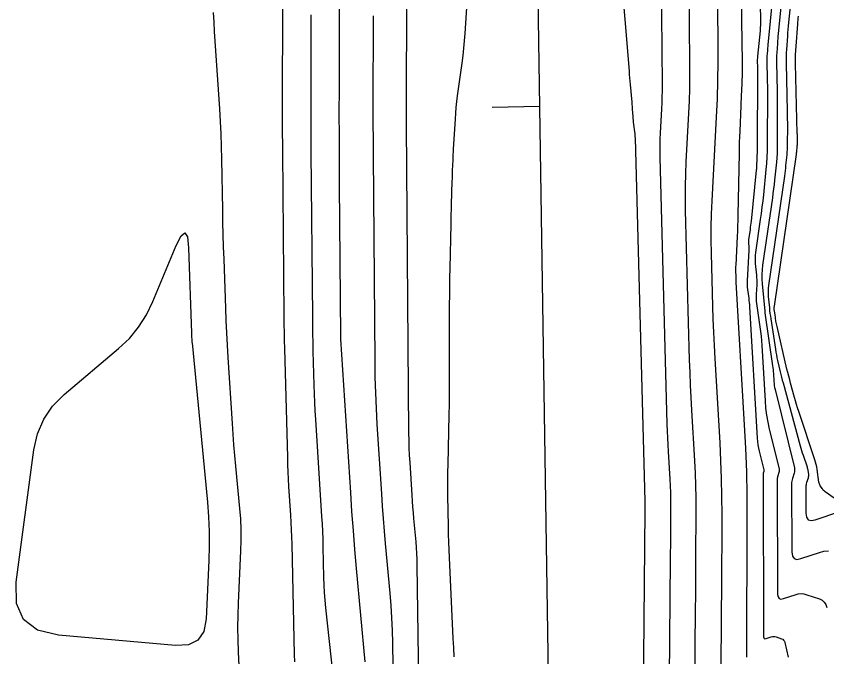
# Model space of a CAD drawing. Extents: x 1768942 to 1774819, y 723037 to 732099.
# Drawn here: x 1770759.4 to 1770861.8, y 724467.7 to 724548.6 of the extents above; entities that cross this region are included whole.
import ezdxf

# ---------------------------------------------------------------- set-up
doc = ezdxf.new("R2010")
doc.units = 0
doc.layers.add('R_Contours', color=7, linetype='Continuous')
doc.layers.add('R_Horz Alg', color=7, linetype='Continuous')

msp = doc.modelspace()

# ---------------------------------------------------------------- linework, layer by layer
at = {"layer": 'R_Contours'}
for points in [[(1770840.58, 724580.18), (1770840.96, 724539.99), (1770840.96, 724539.22), (1770840.95, 724538.46), (1770840.92, 724537.69), (1770840.89, 724536.93), (1770840.73, 724533.88), (1770840.69, 724533.12), (1770840.67, 724532.35), (1770840.67, 724531.59), (1770840.69, 724530.83), (1770841.59, 724497.11), (1770841.62, 724496.25), (1770841.65, 724495.39), (1770841.69, 724494.52), (1770841.74, 724493.66), (1770841.95, 724490.18), (1770841.99, 724489.33), (1770842.02, 724488.49), (1770842.03, 724487.65), (1770842.04, 724486.8), (1770842.03, 724483.42), (1770842.02, 724482.58), (1770842.02, 724481.73), (1770842.01, 724480.89), (1770842, 724480.04), (1770841.68, 724444.95)], [(1770810.52, 724444.16), (1770810.04, 724479.31), (1770810.03, 724480.05), (1770809.99, 724480.78), (1770809.95, 724481.52), (1770809.89, 724482.26), (1770809.62, 724485.2), (1770809.55, 724485.93), (1770809.49, 724486.67), (1770809.44, 724487.41), (1770809.39, 724488.14), (1770809.12, 724492.27), (1770809.07, 724493.2), (1770809.03, 724494.13), (1770809, 724495.07), (1770808.99, 724496), (1770808.69, 724534.88), (1770808.69, 724535.76), (1770808.68, 724536.65), (1770808.68, 724537.53), (1770808.68, 724538.42), (1770808.69, 724541.95), (1770808.69, 724542.84), (1770808.69, 724543.72), (1770808.7, 724544.61), (1770808.7, 724545.49), (1770808.83, 724578.94)], [(1770845.02, 724453.5), (1770845.2, 724473.82), (1770845.22, 724475.37), (1770845.23, 724476.93), (1770845.24, 724478.48), (1770845.24, 724480.04), (1770845.27, 724486.26), (1770845.26, 724487.81), (1770845.23, 724489.36), (1770845.18, 724490.92), (1770845.1, 724492.47), (1770844.72, 724498.88), (1770844.64, 724500.47), (1770844.56, 724502.05), (1770844.5, 724503.64), (1770844.45, 724505.23), (1770843.94, 724524.1), (1770843.92, 724525.64), (1770843.92, 724527.18), (1770843.96, 724528.72), (1770844.02, 724530.26), (1770844.35, 724536.41), (1770844.42, 724537.95), (1770844.47, 724539.49), (1770844.49, 724541.03), (1770844.49, 724542.57), (1770844.21, 724572.96)], [(1770834.65, 724567.36), (1770836.8, 724541.7), (1770836.83, 724541.28), (1770836.87, 724540.85), (1770836.9, 724540.42), (1770836.94, 724540), (1770837.13, 724537.78), (1770837.14, 724537.61), (1770837.16, 724537.44), (1770837.17, 724537.26), (1770837.19, 724537.09), (1770837.25, 724536.28), (1770837.26, 724536.17), (1770837.27, 724536.06), (1770837.27, 724535.95), (1770837.28, 724535.84), (1770837.31, 724535.4), (1770837.32, 724535.29), (1770837.33, 724535.18), (1770837.34, 724535.07), (1770837.35, 724534.97), (1770837.48, 724534.02), (1770837.51, 724533.82), (1770837.52, 724533.63), (1770837.54, 724533.43), (1770837.55, 724533.24), (1770838.74, 724488.99), (1770838.74, 724488.86), (1770838.75, 724488.72), (1770838.75, 724488.58), (1770838.76, 724488.44), (1770838.79, 724487.89), (1770838.8, 724487.75), (1770838.81, 724487.62), (1770838.81, 724487.48), (1770838.81, 724487.35), (1770838.81, 724486.81), (1770838.81, 724486.67), (1770838.81, 724486.54), (1770838.8, 724486.4), (1770838.8, 724486.27), (1770838.55, 724458.38)], [(1770847.81, 724567.61), (1770848.02, 724545.15), (1770848.02, 724542.83), (1770847.99, 724540.51), (1770847.92, 724538.2), (1770847.82, 724535.89), (1770847.25, 724525.32), (1770847.18, 724523.66), (1770847.14, 724522), (1770847.13, 724520.34), (1770847.16, 724518.68), (1770847.34, 724512.04), (1770847.39, 724510.38), (1770847.46, 724508.72), (1770847.53, 724507.06), (1770847.63, 724505.4), (1770848.25, 724494.76), (1770848.36, 724492.5), (1770848.44, 724490.24), (1770848.49, 724487.98), (1770848.5, 724485.71), (1770848.46, 724475.77), (1770848.45, 724473.95), (1770848.44, 724472.13), (1770848.43, 724470.3), (1770848.41, 724468.48), (1770848.34, 724461.18)], [(1770851.66, 724467.67), (1770851.66, 724468.02), (1770851.73, 724485.17), (1770851.71, 724488.14), (1770851.66, 724491.11), (1770851.55, 724494.08), (1770851.4, 724497.05), (1770850.35, 724515.03), (1770850.34, 724515.21), (1770850.33, 724515.39), (1770850.32, 724515.57), (1770850.32, 724515.75), (1770850.3, 724516.47), (1770850.29, 724516.65), (1770850.29, 724516.83), (1770850.3, 724517.01), (1770850.31, 724517.19), (1770850.5, 724520.83), (1770850.53, 724521.5), (1770850.56, 724522.17), (1770850.58, 724522.84), (1770850.6, 724523.51), (1770850.73, 724531.36), (1770850.75, 724532.04), (1770850.77, 724532.73), (1770850.79, 724533.42), (1770850.82, 724534.11), (1770850.96, 724537.33), (1770850.98, 724537.79), (1770851, 724538.24), (1770851.02, 724538.7), (1770851.03, 724539.16), (1770851.13, 724541.41), (1770851.14, 724541.65), (1770851.14, 724541.89), (1770851.14, 724542.13), (1770851.14, 724542.37), (1770851.12, 724543.33), (1770851.11, 724543.57), (1770851.11, 724543.81), (1770851.11, 724544.05), (1770851.1, 724544.29), (1770850.91, 724564.25)], [(1770794.57, 724467.09), (1770794.54, 724468.02), (1770794.22, 724481.96), (1770794.2, 724482.87), (1770794.16, 724483.78), (1770794.12, 724484.7), (1770794.07, 724485.61), (1770793.83, 724489.25), (1770793.78, 724490.16), (1770793.73, 724491.08), (1770793.7, 724491.99), (1770793.67, 724492.9), (1770793.29, 724506.69), (1770793.27, 724507.7), (1770793.25, 724508.71), (1770793.23, 724509.72), (1770793.22, 724510.73), (1770793.05, 724531.59), (1770793.04, 724532.65), (1770793.03, 724533.7), (1770793.03, 724534.75), (1770793.03, 724535.81), (1770793.03, 724540.02), (1770793.03, 724541.08), (1770793.03, 724542.13), (1770793.03, 724543.18), (1770793.04, 724544.24), (1770793.04, 724556.61)], [(1770803.46, 724467.09), (1770802.38, 724478.89), (1770802.16, 724481.29), (1770801.97, 724483.7), (1770801.79, 724486.1), (1770801.63, 724488.5), (1770800.39, 724507.86), (1770800.38, 724507.94), (1770800.38, 724508.03), (1770800.38, 724508.12), (1770800.38, 724508.21), (1770800.23, 724527.38), (1770800.21, 724530.4), (1770800.2, 724533.42), (1770800.19, 724536.44), (1770800.2, 724539.46), (1770800.23, 724557.07)], [(1770855.52, 724557.02), (1770854.34, 724545.01), (1770854.32, 724544.83), (1770854.3, 724544.65), (1770854.29, 724544.47), (1770854.27, 724544.29), (1770854.22, 724543.58), (1770854.21, 724543.4), (1770854.2, 724543.22), (1770854.2, 724543.04), (1770854.2, 724542.86), (1770854.25, 724540.72), (1770854.26, 724540.3), (1770854.27, 724539.89), (1770854.27, 724539.47), (1770854.27, 724539.05), (1770854.26, 724532.43), (1770854.25, 724531.63), (1770854.22, 724530.84), (1770854.17, 724530.05), (1770854.09, 724529.26), (1770853.77, 724526.1), (1770853.68, 724525.32), (1770853.59, 724524.53), (1770853.49, 724523.74), (1770853.38, 724522.96), (1770852.78, 724518.8), (1770852.74, 724518.46), (1770852.72, 724518.11), (1770852.72, 724517.76), (1770852.75, 724517.41), (1770852.89, 724515.92), (1770852.91, 724515.62), (1770852.93, 724515.32), (1770852.93, 724515.03), (1770852.92, 724514.73), (1770852.85, 724513.53), (1770852.84, 724513.23), (1770852.84, 724512.94), (1770852.86, 724512.64), (1770852.9, 724512.34), (1770853.33, 724509.41), (1770853.41, 724508.82), (1770853.47, 724508.23), (1770853.53, 724507.64), (1770853.57, 724507.05), (1770853.98, 724500.05), (1770854.05, 724499.15), (1770854.16, 724498.26), (1770854.32, 724497.38), (1770854.51, 724496.5), (1770855.75, 724491.46), (1770855.77, 724491.35), (1770855.77, 724491.24), (1770855.76, 724491.13), (1770855.74, 724491.02), (1770855.6, 724490.58), (1770855.57, 724490.48), (1770855.54, 724490.36), (1770855.53, 724490.25), (1770855.53, 724490.14), (1770855.57, 724475.61), (1770855.62, 724475.29), (1770855.76, 724475.09), (1770855.99, 724475.02), (1770856.31, 724475.08), (1770857.79, 724475.58), (1770858.16, 724475.68), (1770858.53, 724475.71), (1770858.9, 724475.68), (1770859.27, 724475.58), (1770860.84, 724475.04), (1770861.18, 724474.87), (1770861.46, 724474.64), (1770861.66, 724474.34), (1770861.78, 724473.98)], [(1770856.32, 724553.27), (1770855.64, 724546.42), (1770855.61, 724546.12), (1770855.59, 724545.81), (1770855.56, 724545.51), (1770855.54, 724545.21), (1770855.45, 724544), (1770855.43, 724543.7), (1770855.42, 724543.39), (1770855.41, 724543.09), (1770855.42, 724542.79), (1770855.5, 724539.17), (1770855.52, 724538.47), (1770855.53, 724537.77), (1770855.53, 724537.06), (1770855.53, 724536.36), (1770855.53, 724532.45), (1770855.52, 724531.88), (1770855.5, 724531.32), (1770855.46, 724530.76), (1770855.41, 724530.19), (1770855.18, 724527.94), (1770855.12, 724527.38), (1770855.05, 724526.82), (1770854.98, 724526.26), (1770854.9, 724525.7), (1770853.67, 724517.19), (1770853.6, 724516.61), (1770853.57, 724516.02), (1770853.57, 724515.44), (1770853.61, 724514.86), (1770853.95, 724511.38), (1770853.95, 724511.36), (1770853.95, 724511.34), (1770853.95, 724511.33), (1770853.95, 724511.31), (1770853.95, 724511.23), (1770853.95, 724511.22), (1770853.95, 724511.2), (1770853.95, 724511.18), (1770853.95, 724511.16), (1770854.93, 724504.5), (1770854.96, 724504.25), (1770854.99, 724504), (1770855.01, 724503.75), (1770855.03, 724503.5), (1770855.09, 724502.49), (1770855.11, 724502.24), (1770855.14, 724501.99), (1770855.18, 724501.74), (1770855.24, 724501.5), (1770857.68, 724491.59), (1770857.71, 724491.42), (1770857.71, 724491.25), (1770857.69, 724491.08), (1770857.65, 724490.91), (1770857.44, 724490.25), (1770857.39, 724490.08), (1770857.36, 724489.91), (1770857.34, 724489.74), (1770857.33, 724489.57), (1770857.36, 724480.97), (1770857.43, 724480.46), (1770857.65, 724480.15), (1770858.01, 724480.04), (1770858.52, 724480.14), (1770860.84, 724480.92), (1770861.42, 724481.07), (1770862, 724481.12)], [(1770814.68, 724467.73), (1770814.64, 724468.88), (1770814.59, 724470.03), (1770814.11, 724480.27), (1770814.07, 724481.25), (1770814.03, 724482.23), (1770814, 724483.21), (1770813.98, 724484.19), (1770813.92, 724488.11), (1770813.9, 724489.09), (1770813.9, 724490.07), (1770813.91, 724491.05), (1770813.93, 724492.04), (1770814.07, 724498.29), (1770814.1, 724499.66), (1770814.11, 724501.03), (1770814.13, 724502.4), (1770814.13, 724503.77), (1770814.13, 724512.24), (1770814.14, 724513.37), (1770814.15, 724514.51), (1770814.16, 724515.65), (1770814.18, 724516.79), (1770814.31, 724522.41), (1770814.32, 724523.02), (1770814.34, 724523.63), (1770814.35, 724524.24), (1770814.37, 724524.84), (1770814.46, 724527.82), (1770814.47, 724528.16), (1770814.48, 724528.5), (1770814.49, 724528.83), (1770814.51, 724529.17), (1770814.56, 724530.51), (1770814.58, 724530.85), (1770814.59, 724531.19), (1770814.61, 724531.52), (1770814.63, 724531.86), (1770814.85, 724535.64), (1770814.9, 724536.38), (1770814.97, 724537.12), (1770815.05, 724537.86), (1770815.14, 724538.6), (1770815.7, 724542.72), (1770815.82, 724543.66), (1770815.93, 724544.59), (1770816.02, 724545.53), (1770816.09, 724546.47), (1770816.36, 724550.39)], [(1770857.27, 724551.11), (1770856.95, 724547.83), (1770856.91, 724547.4), (1770856.87, 724546.98), (1770856.83, 724546.55), (1770856.8, 724546.13), (1770856.67, 724544.42), (1770856.65, 724544), (1770856.63, 724543.57), (1770856.63, 724543.14), (1770856.63, 724542.72), (1770856.78, 724536.61), (1770856.79, 724536.13), (1770856.79, 724535.65), (1770856.8, 724535.17), (1770856.8, 724534.68), (1770856.79, 724532.47), (1770856.79, 724532.13), (1770856.77, 724531.8), (1770856.75, 724531.46), (1770856.72, 724531.12), (1770856.58, 724529.78), (1770856.55, 724529.44), (1770856.51, 724529.11), (1770856.46, 724528.77), (1770856.42, 724528.44), (1770854.42, 724514.65), (1770854.38, 724514.3), (1770854.36, 724513.94), (1770854.36, 724513.59), (1770854.39, 724513.23), (1770854.53, 724511.82), (1770854.56, 724511.46), (1770854.6, 724511.11), (1770854.65, 724510.76), (1770854.7, 724510.4), (1770855.29, 724506.58), (1770855.34, 724506.22), (1770855.41, 724505.86), (1770855.48, 724505.51), (1770855.56, 724505.15), (1770855.89, 724503.74), (1770855.98, 724503.39), (1770856.06, 724503.04), (1770856.16, 724502.68), (1770856.25, 724502.33), (1770858.43, 724494.36), (1770858.51, 724494.07), (1770858.59, 724493.78), (1770858.68, 724493.49), (1770858.78, 724493.2), (1770859.28, 724491.72), (1770859.31, 724491.6), (1770859.34, 724491.49), (1770859.37, 724491.37), (1770859.38, 724491.25), (1770859.45, 724490.78), (1770859.46, 724490.66), (1770859.45, 724490.54), (1770859.44, 724490.42), (1770859.41, 724490.31), (1770859.22, 724489.73), (1770859.19, 724489.6), (1770859.16, 724489.46), (1770859.14, 724489.32), (1770859.14, 724489.18), (1770859.15, 724485.86), (1770859.22, 724485.36), (1770859.44, 724485.05), (1770859.79, 724484.95), (1770860.29, 724485.04), (1770863.42, 724486.1)], [(1770853.37, 724549.93), (1770853.41, 724548.35), (1770853.41, 724547.96), (1770853.4, 724547.57), (1770853.38, 724547.18), (1770853.35, 724546.79), (1770853.03, 724543.6), (1770853.03, 724543.54), (1770853.02, 724543.49), (1770853.02, 724543.43), (1770853.01, 724543.37), (1770853, 724543.15), (1770852.99, 724543.1), (1770852.99, 724543.04), (1770852.99, 724542.98), (1770852.99, 724542.93), (1770853.01, 724542.26), (1770853.01, 724542.13), (1770853.01, 724542), (1770853.01, 724541.87), (1770853.01, 724541.75), (1770852.99, 724531.86), (1770852.99, 724531.75), (1770852.99, 724531.64), (1770852.99, 724531.53), (1770852.98, 724531.42), (1770852.96, 724530.98), (1770852.96, 724530.87), (1770852.96, 724530.76), (1770852.95, 724530.65), (1770852.95, 724530.54), (1770852.91, 724529.81), (1770852.91, 724529.65), (1770852.9, 724529.5), (1770852.88, 724529.34), (1770852.87, 724529.18), (1770852.21, 724522.75), (1770852.18, 724522.49), (1770852.15, 724522.24), (1770852.11, 724521.98), (1770852.08, 724521.72), (1770851.89, 724520.41), (1770851.88, 724520.3), (1770851.87, 724520.19), (1770851.87, 724520.08), (1770851.88, 724519.97), (1770851.92, 724519.53), (1770851.93, 724519.42), (1770851.94, 724519.31), (1770851.94, 724519.19), (1770851.93, 724519.08), (1770851.71, 724515.23), (1770851.7, 724514.95), (1770851.7, 724514.67), (1770851.72, 724514.4), (1770851.76, 724514.12), (1770851.92, 724513.03), (1770851.95, 724512.75), (1770851.99, 724512.48), (1770852.01, 724512.2), (1770852.03, 724511.92), (1770853, 724495.36), (1770853.03, 724494.94), (1770853.08, 724494.52), (1770853.16, 724494.1), (1770853.25, 724493.69), (1770853.83, 724491.33), (1770853.84, 724491.28), (1770853.84, 724491.23), (1770853.83, 724491.18), (1770853.82, 724491.12), (1770853.75, 724490.92), (1770853.74, 724490.87), (1770853.73, 724490.82), (1770853.72, 724490.77), (1770853.72, 724490.71), (1770853.78, 724470.26), (1770853.81, 724470.12), (1770853.87, 724470.03), (1770853.97, 724470), (1770854.11, 724470.03), (1770854.74, 724470.25), (1770854.9, 724470.29), (1770855.06, 724470.3), (1770855.22, 724470.29), (1770855.38, 724470.24), (1770856.06, 724470.01), (1770856.21, 724469.94), (1770856.33, 724469.84), (1770856.42, 724469.71), (1770856.47, 724469.55), (1770856.88, 724467.69)], [(1770784.26, 724549.12), (1770784.32, 724547.91), (1770784.39, 724546.7), (1770785.04, 724536.94), (1770785.13, 724535.35), (1770785.21, 724533.77), (1770785.27, 724532.18), (1770785.3, 724530.59), (1770785.42, 724524.17), (1770785.45, 724522.62), (1770785.48, 724521.06), (1770785.53, 724519.51), (1770785.58, 724517.96), (1770785.79, 724511.75), (1770785.85, 724510.2), (1770785.92, 724508.65), (1770786, 724507.1), (1770786.09, 724505.55), (1770786.64, 724497.2), (1770786.73, 724495.86), (1770786.83, 724494.52), (1770786.94, 724493.17), (1770787.07, 724491.83), (1770787.59, 724486.48), (1770787.69, 724485.14), (1770787.75, 724483.79), (1770787.76, 724482.45), (1770787.72, 724481.11), (1770787.41, 724474.52), (1770787.36, 724472.98), (1770787.34, 724471.44), (1770787.36, 724469.9), (1770787.42, 724468.36), (1770787.71, 724462.2)], [(1770796.59, 724548.82), (1770796.58, 724535.54), (1770796.58, 724534.52), (1770796.59, 724533.5), (1770796.59, 724532.48), (1770796.6, 724531.46), (1770796.78, 724510.67), (1770796.79, 724509.59), (1770796.8, 724508.51), (1770796.83, 724507.43), (1770796.85, 724506.35), (1770796.97, 724502.03), (1770797, 724500.95), (1770797.05, 724499.87), (1770797.1, 724498.8), (1770797.16, 724497.72), (1770797.95, 724485.47), (1770798.01, 724484.51), (1770798.05, 724483.55), (1770798.09, 724482.58), (1770798.12, 724481.62), (1770798.2, 724477.76), (1770798.24, 724476.8), (1770798.29, 724475.84), (1770798.36, 724474.88), (1770798.46, 724473.92), (1770800.06, 724459.21)], [(1770804.46, 724548.7), (1770804.45, 724546.75), (1770804.44, 724538.94), (1770804.44, 724536.99), (1770804.44, 724535.03), (1770804.45, 724533.08), (1770804.46, 724531.13), (1770804.66, 724505.06), (1770804.69, 724503.07), (1770804.75, 724501.08), (1770804.83, 724499.09), (1770804.95, 724497.11), (1770805.51, 724488.32), (1770805.61, 724486.75), (1770805.73, 724485.18), (1770805.86, 724483.61), (1770806, 724482.05), (1770806.57, 724475.78), (1770806.7, 724474.21), (1770806.8, 724472.64), (1770806.87, 724471.07), (1770806.91, 724469.49), (1770807.15, 724451.71)], [(1770865.29, 724485.97), (1770861.57, 724488.58), (1770861.47, 724488.65), (1770861.38, 724488.74), (1770861.3, 724488.83), (1770861.23, 724488.93), (1770860.95, 724489.34), (1770860.89, 724489.44), (1770860.84, 724489.56), (1770860.8, 724489.67), (1770860.78, 724489.79), (1770860.56, 724491.41), (1770860.51, 724491.72), (1770860.45, 724492.02), (1770860.37, 724492.33), (1770860.28, 724492.62), (1770858.23, 724498.73), (1770858.09, 724499.17), (1770857.95, 724499.61), (1770857.82, 724500.05), (1770857.7, 724500.5), (1770857.21, 724502.28), (1770857.09, 724502.73), (1770856.97, 724503.18), (1770856.86, 724503.63), (1770856.75, 724504.08), (1770855.49, 724509.45), (1770855.45, 724509.62), (1770855.42, 724509.78), (1770855.39, 724509.95), (1770855.36, 724510.12), (1770855.24, 724510.95), (1770855.22, 724511.04), (1770855.21, 724511.13), (1770855.2, 724511.22), (1770855.19, 724511.31), (1770855.15, 724511.68), (1770855.15, 724511.77), (1770855.15, 724511.86), (1770855.15, 724511.95), (1770855.16, 724512.04), (1770857.94, 724531.18), (1770857.95, 724531.29), (1770857.97, 724531.4), (1770857.98, 724531.51), (1770857.99, 724531.62), (1770858.04, 724532.06), (1770858.05, 724532.16), (1770858.05, 724532.27), (1770858.06, 724532.38), (1770858.06, 724532.49), (1770858.06, 724533.21), (1770858.06, 724533.37), (1770858.06, 724533.53), (1770858.06, 724533.69), (1770858.05, 724533.84), (1770857.84, 724542.65), (1770857.84, 724543.2), (1770857.84, 724543.75), (1770857.87, 724544.3), (1770857.9, 724544.85), (1770858.11, 724547.64), (1770858.13, 724547.89), (1770858.15, 724548.14), (1770858.17, 724548.4), (1770858.19, 724548.65)]]:
    msp.add_lwpolyline(points, dxfattribs=at)
msp.add_lwpolyline([(1770781.5, 724508.49), (1770781.51, 724508.39), (1770781.51, 724508.29), (1770781.52, 724508.18), (1770781.54, 724507.78), (1770781.55, 724507.68), (1770781.56, 724507.57), (1770781.57, 724507.47), (1770781.58, 724507.37), (1770783.52, 724487.25), (1770783.67, 724485.41), (1770783.74, 724483.57), (1770783.76, 724481.73), (1770783.7, 724479.88), (1770783.36, 724472.51), (1770783.06, 724470.91), (1770782.31, 724469.82), (1770781.13, 724469.23), (1770779.51, 724469.15), (1770764.71, 724470.48), (1770762.06, 724471.11), (1770760.29, 724472.43), (1770759.39, 724474.45), (1770759.37, 724477.17), (1770761.6, 724493.87), (1770762.06, 724495.89), (1770762.84, 724497.73), (1770763.97, 724499.38), (1770765.42, 724500.85), (1770772.3, 724506.67), (1770773.66, 724507.95), (1770774.83, 724509.37), (1770775.83, 724510.92), (1770776.64, 724512.6), (1770779.59, 724519.67), (1770780.22, 724520.92), (1770780.68, 724521.3), (1770780.99, 724520.78), (1770781.13, 724519.39), (1770781.5, 724508.59)], close=True, dxfattribs=at)
at = {"layer": 'R_Horz Alg'}
msp.add_line((1770830.14, 724237.3), (1770821.12, 724822.68), dxfattribs=at)
msp.add_line((1770830.14, 724237.3), (1770821.12, 724822.68), dxfattribs=at)
msp.add_lwpolyline([(1770819.52, 724537.17), (1770825.51, 724537.26)], dxfattribs=at)

doc.saveas('drawing.dxf')
